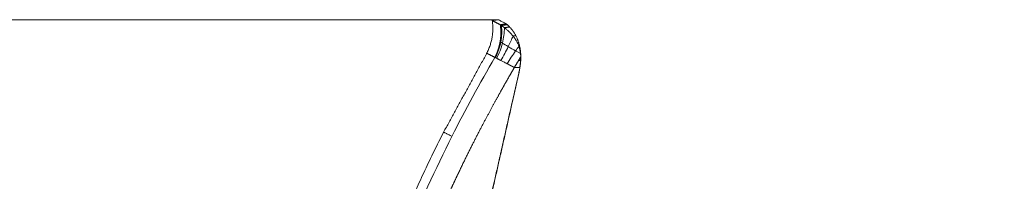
# Model space of a CAD drawing. Header units: millimetres. Extents: x 0 to 594, y 0 to 420.
# Tile 257 of 656: x 172 to 237, y 182 to 193. Entities that reach past the tile are written whole.
import ezdxf

# ---------------------------------------------------------------- set-up
doc = ezdxf.new("R2010")
doc.units = ezdxf.units.MM
doc.layers.add('1', color=7, linetype='Continuous', true_color=0xffffff)
doc.styles.add('Arial Unicode MS', font='txt')
doc.dimstyles.get("Standard").update_dxf_attribs({"dimtxt": 0.18, "dimasz": 0.18, "dimexe": 0.18, "dimexo": 0.0625, "dimgap": 0.09, "dimtad": 0, "dimtih": 1, "dimtoh": 1, "dimdec": 4, "dimzin": 0, "dimdsep": 46, "dimtxsty": 'Standard', "dimcen": 0.09, "dimadec": 0, "dimazin": 0, "dimtfac": 1, "dimtdec": 4, "dimtofl": 0, "dimtmove": 0, "dimatfit": 3, "dimfxl": 0, "dimtolj": 1, "dimtzin": 0, "dimarcsym": 0})

# ---------------------------------------------------------------- blocks, each defined once
blk = doc.blocks.new('_U9')
at = {"layer": '1', "color": 18, "lineweight": 13}
for p, q in [((203.379, 192.865), (47.97, 192.865)), ((49.97, 192.865), (49.97, 158.43)), ((49.97, 113.571), (49.97, 148.883)), ((351.63, 113.571), (47.97, 113.571))]:
    blk.add_line(p, q, dxfattribs=at)
at = {"layer": '1', "color": 18}
for points in [[(49.97, 192.865), (50.908, 189.365), (49.033, 189.365)], [(49.97, 113.571), (49.033, 117.071), (50.908, 117.071)]]:
    blk.add_solid(points, dxfattribs=at)
at = {"layer": '1', "color": 18, "linetype": 'Continuous', "lineweight": 13, "insert": (52.098, 150.495), "char_height": 2.5, "attachment_point": 7, "rotation": 90, "line_spacing_factor": 1.047437, "style": 'Arial Unicode MS'}
blk.add_mtext('\\fArial Unicode MS|b0|i0;\\W1.0000;1.59', dxfattribs=at)

msp = doc.modelspace()

# ---------------------------------------------------------------- linework, layer by layer
at = {"layer": '1', "color": 155, "linetype": 'Continuous', "lineweight": 18}
msp.add_line((204.854, 190.431), (204.853, 190.424), dxfattribs=at)
for points, degree in [([(202.981, 192.82), (203.144, 191.672), (202.611, 190.641)], 2), ([(203.379, 192.865), (203.18, 192.836), (202.98, 192.807)], 2), ([(203.903, 192.592), (203.508, 192.534)], 1), ([(203.92, 192.577), (203.529, 192.52)], 1), ([(203.964, 192.539), (203.584, 192.483)], 1), ([(203.651, 191.329), (203.736, 191.666), (203.781, 192.005), (203.782, 192.339)], 3), ([(204.118, 192.388), (203.782, 192.339)], 1), ([(203.164, 190.38), (203.331, 190.707), (203.447, 191.057), (203.509, 191.419)], 3), ([(203.189, 190.368), (203.354, 190.694), (203.473, 191.042), (203.54, 191.399)], 3), ([(203.272, 190.327), (203.435, 190.648), (203.564, 190.985), (203.651, 191.329)], 3), ([(203.496, 191.427), (203.498, 191.426), (203.502, 191.423), (203.509, 191.419)], 3), ([(203.509, 191.419), (203.517, 191.414), (203.527, 191.408), (203.54, 191.399)], 3), ([(203.54, 191.399), (203.567, 191.383), (203.604, 191.359), (203.651, 191.329)], 3), ([(203.651, 191.329), (203.746, 191.269), (203.879, 191.187), (204.032, 191.095)], 3), ([(204.032, 191.095), (204.146, 191.329), (204.251, 191.562), (204.343, 191.792)], 3), ([(204.527, 191.818), (204.343, 191.792)], 1), ([(202.642, 190.695), (199.789, 185.482)], 1), ([(203.554, 190.183), (203.722, 190.487), (203.883, 190.792), (204.032, 191.095)], 3), ([(203.96, 189.974), (204.134, 190.262), (204.32, 190.543), (204.513, 190.816)], 3), ([(204.032, 191.095), (204.185, 191.004), (204.352, 190.907), (204.513, 190.816)], 3), ([(204.513, 190.816), (204.584, 190.917), (204.656, 191.018), (204.729, 191.117)], 3), ([(204.513, 190.816), (204.628, 190.751), (204.737, 190.692), (204.839, 190.639)], 3), ([(204.779, 191.115), (204.729, 191.117)], 1), ([(204.846, 190.621), (204.839, 190.639)], 1), ([(204.707, 190.187), (204.707, 190.188), (204.708, 190.189), (204.708, 190.19)], 3), ([(204.846, 190.164), (204.84, 190.186)], 1), ([(204.85, 190.524), (204.849, 190.556), (204.848, 190.589), (204.846, 190.621)], 3), ([(204.846, 190.164), (204.851, 190.247), (204.853, 190.33), (204.853, 190.412)], 3), ([(204.852, 190.343), (204.853, 190.424)], 1), ([(204.852, 190.343), (204.853, 190.424)], 1), ([(204.432, 189.727), (204.788, 189.718)], 1), ([(204.724, 189.333), (204.744, 189.422), (204.762, 189.511), (204.778, 189.6)], 3), ([(204.778, 189.6), (204.784, 189.632), (204.789, 189.664), (204.794, 189.696)], 3), ([(204.794, 189.696), (204.788, 189.718)], 1), ([(204.376, 187.792), (204.492, 188.306), (204.608, 188.819), (204.724, 189.333)], 3), ([(203.977, 186.018), (204.11, 186.61), (204.243, 187.201), (204.376, 187.792)], 3), ([(199.789, 185.482), (197.243, 180.492), (195.39, 175.204)], 2), ([(203.777, 185.131), (203.843, 185.427), (203.91, 185.723), (203.977, 186.018)], 3), ([(203.677, 184.688), (203.71, 184.836), (203.743, 184.983), (203.777, 185.131)], 3), ([(203.548, 184.118), (203.553, 184.139), (203.558, 184.16), (203.563, 184.181)], 3), ([(203.627, 184.466), (203.643, 184.54), (203.66, 184.614), (203.677, 184.688)], 3), ([(203.324, 183.122), (203.357, 183.267), (203.389, 183.412), (203.422, 183.557)], 3), ([(203.422, 183.557), (203.438, 183.63), (203.455, 183.702), (203.471, 183.775)], 3), ([(203.534, 184.055), (203.539, 184.076), (203.544, 184.097), (203.548, 184.118)], 3), ([(203.128, 182.251), (203.193, 182.541), (203.259, 182.832), (203.324, 183.122)], 3)]:
    msp.add_open_spline(points, degree=degree, dxfattribs=at)
for points, knots in [([(203.117, 192.737), (203.106, 192.743), (203.095, 192.749), (203.076, 192.759), (203.057, 192.768), (203.042, 192.776), (203.028, 192.784), (203.022, 192.787), (203.005, 192.796), (202.997, 192.8), (202.986, 192.806), (202.983, 192.807), (202.983, 192.807), (202.983, 192.807), (202.983, 192.807)], [0, 0, 0, 0, 0.124996, 0.124996, 0.249992, 0.374988, 0.374988, 0.499984, 0.499984, 0.749977, 0.749977, 0.999969, 0.999969, 1, 1, 1, 1]), ([(203.292, 192.646), (203.274, 192.656), (203.257, 192.665), (203.225, 192.681), (203.194, 192.697), (203.167, 192.711), (203.141, 192.725), (203.129, 192.731), (203.117, 192.737)], [0, 0, 0, 0, 0.25, 0.25, 0.5, 0.75, 0.75, 1, 1, 1, 1]), ([(203.508, 192.534), (203.487, 192.545), (203.467, 192.555), (203.428, 192.575), (203.409, 192.585), (203.373, 192.604), (203.339, 192.622), (203.307, 192.639), (203.292, 192.646)], [0, 0, 0, 0, 0.25, 0.25, 0.5, 0.5, 0.75, 1, 1, 1, 1]), ([(203.903, 192.592), (203.82, 192.635), (203.748, 192.673), (203.616, 192.741), (203.559, 192.771), (203.468, 192.819), (203.434, 192.836), (203.39, 192.859), (203.379, 192.865), (203.379, 192.865), (203.379, 192.865), (203.379, 192.865)], [0, 0, 0, 0, 0.222858, 0.222858, 0.481875, 0.481875, 0.740903, 0.740903, 0.999944, 0.999944, 1, 1, 1, 1]), ([(203.92, 192.577), (203.918, 192.579), (203.916, 192.581), (203.912, 192.585), (203.91, 192.586), (203.908, 192.588), (203.907, 192.589), (203.906, 192.59), (203.905, 192.59), (203.904, 192.591), (203.903, 192.592), (203.903, 192.592)], [0, 0, 0, 0, 0.25, 0.25, 0.5, 0.5, 0.625, 0.625, 0.75, 0.75, 1, 1, 1, 1]), ([(203.964, 192.539), (203.959, 192.543), (203.955, 192.547), (203.948, 192.552), (203.946, 192.554), (203.943, 192.558), (203.939, 192.561), (203.935, 192.564), (203.932, 192.567), (203.93, 192.569), (203.926, 192.573), (203.923, 192.575), (203.92, 192.577)], [0, 0, 0, 0, 0.25, 0.25, 0.375, 0.375, 0.5, 0.625, 0.625, 0.75, 0.75, 1, 1, 1, 1]), ([(203.964, 192.539), (203.959, 192.543), (203.955, 192.547), (203.948, 192.552), (203.946, 192.554), (203.943, 192.558), (203.939, 192.561), (203.935, 192.564), (203.932, 192.567), (203.93, 192.569), (203.926, 192.573), (203.923, 192.575), (203.92, 192.577)], [0, 0, 0, 0, 0.25, 0.25, 0.375, 0.375, 0.5, 0.625, 0.625, 0.75, 0.75, 1, 1, 1, 1]), ([(203.496, 191.427), (203.496, 191.429), (203.497, 191.434), (203.499, 191.443), (203.5, 191.454), (203.502, 191.465), (203.504, 191.476), (203.505, 191.487), (203.507, 191.498), (203.509, 191.509), (203.51, 191.52), (203.512, 191.531), (203.513, 191.542), (203.515, 191.553), (203.516, 191.564), (203.518, 191.576), (203.519, 191.587), (203.52, 191.598), (203.522, 191.609), (203.523, 191.621), (203.524, 191.632), (203.525, 191.643), (203.527, 191.655), (203.528, 191.666), (203.529, 191.678), (203.53, 191.689), (203.531, 191.701), (203.532, 191.712), (203.533, 191.724), (203.534, 191.736), (203.535, 191.747), (203.536, 191.759), (203.537, 191.771), (203.537, 191.782), (203.538, 191.794), (203.539, 191.806), (203.54, 191.818), (203.54, 191.83), (203.541, 191.842), (203.541, 191.853), (203.542, 191.865), (203.542, 191.877), (203.543, 191.889), (203.543, 191.901), (203.544, 191.913), (203.544, 191.925), (203.544, 191.938), (203.544, 191.95), (203.545, 191.962), (203.545, 191.974), (203.545, 191.986), (203.545, 191.998), (203.545, 192.011), (203.545, 192.023), (203.545, 192.035), (203.545, 192.048), (203.545, 192.06), (203.545, 192.072), (203.545, 192.085), (203.544, 192.097), (203.544, 192.11), (203.544, 192.122), (203.543, 192.135), (203.543, 192.147), (203.542, 192.16), (203.542, 192.172), (203.541, 192.185), (203.541, 192.197), (203.54, 192.21), (203.539, 192.223), (203.538, 192.236), (203.538, 192.248), (203.537, 192.261), (203.536, 192.274), (203.535, 192.287), (203.534, 192.299), (203.533, 192.312), (203.532, 192.325), (203.531, 192.338), (203.53, 192.351), (203.528, 192.364), (203.527, 192.377), (203.526, 192.39), (203.524, 192.403), (203.523, 192.416), (203.521, 192.429), (203.52, 192.442), (203.518, 192.455), (203.517, 192.468), (203.515, 192.481), (203.513, 192.494), (203.511, 192.508), (203.509, 192.521), (203.508, 192.53), (203.508, 192.534)], [0, 0, 0, 0, 0.004481, 0.014389, 0.02432, 0.034273, 0.044248, 0.054245, 0.064265, 0.074307, 0.084371, 0.094458, 0.104567, 0.114698, 0.124852, 0.135028, 0.145226, 0.155448, 0.165691, 0.175957, 0.186246, 0.196557, 0.20689, 0.217247, 0.227625, 0.238027, 0.248451, 0.258898, 0.269367, 0.279859, 0.290374, 0.300912, 0.311472, 0.322056, 0.332662, 0.343291, 0.353943, 0.364618, 0.375315, 0.386036, 0.39678, 0.407547, 0.418337, 0.42915, 0.439986, 0.450845, 0.461727, 0.472633, 0.483562, 0.494514, 0.505489, 0.516488, 0.52751, 0.538556, 0.549625, 0.560717, 0.571833, 0.582972, 0.594135, 0.605322, 0.616532, 0.627766, 0.639024, 0.650305, 0.661611, 0.67294, 0.684293, 0.695669, 0.70707, 0.718495, 0.729944, 0.741417, 0.752914, 0.764435, 0.77598, 0.78755, 0.799144, 0.810762, 0.822404, 0.834071, 0.845763, 0.857479, 0.869219, 0.880984, 0.892774, 0.904589, 0.916428, 0.928292, 0.940181, 0.952095, 0.964033, 0.975997, 0.987986, 1, 1, 1, 1]), ([(203.529, 192.52), (203.526, 192.522), (203.523, 192.524), (203.519, 192.527), (203.516, 192.528), (203.514, 192.53), (203.513, 192.53), (203.511, 192.531), (203.511, 192.532), (203.509, 192.533), (203.509, 192.533), (203.508, 192.534), (203.508, 192.534), (203.508, 192.534)], [0, 0, 0, 0, 0.25, 0.25, 0.5, 0.5, 0.625, 0.625, 0.75, 0.75, 0.875, 0.875, 1, 1, 1, 1]), ([(203.584, 192.483), (203.578, 192.487), (203.573, 192.491), (203.562, 192.498), (203.557, 192.501), (203.544, 192.51), (203.536, 192.515), (203.529, 192.52)], [0, 0, 0, 0, 0.25, 0.25, 0.5, 0.5, 1, 1, 1, 1]), ([(203.782, 192.339), (203.761, 192.355), (203.742, 192.37), (203.714, 192.391), (203.705, 192.398), (203.692, 192.407), (203.687, 192.411), (203.679, 192.417), (203.666, 192.426), (203.654, 192.435), (203.642, 192.443), (203.639, 192.445), (203.631, 192.451), (203.627, 192.453), (203.609, 192.466), (203.596, 192.475), (203.584, 192.483)], [0, 0, 0, 0, 0.25, 0.25, 0.375, 0.375, 0.4375, 0.4375, 0.5, 0.625, 0.625, 0.6875, 0.6875, 0.75, 0.75, 1, 1, 1, 1]), ([(204.343, 191.792), (204.32, 191.821), (204.296, 191.85), (204.248, 191.905), (204.224, 191.932), (204.194, 191.965), (204.188, 191.971), (204.176, 191.984), (204.17, 191.991), (204.151, 192.01), (204.139, 192.022), (204.103, 192.06), (204.078, 192.083), (204.042, 192.118), (204.03, 192.129), (204.015, 192.143), (204.012, 192.146), (204.006, 192.152), (203.997, 192.16), (203.988, 192.168), (203.958, 192.195), (203.935, 192.215), (203.889, 192.254), (203.867, 192.272), (203.823, 192.307), (203.802, 192.324), (203.782, 192.339)], [0, 0, 0, 0, 0.125, 0.125, 0.25, 0.25, 0.28125, 0.28125, 0.3125, 0.3125, 0.375, 0.375, 0.5, 0.5, 0.5625, 0.5625, 0.578125, 0.578125, 0.59375, 0.625, 0.625, 0.75, 0.75, 0.875, 0.875, 1, 1, 1, 1]), ([(204.118, 192.388), (204.102, 192.405), (204.087, 192.42), (204.069, 192.438), (204.066, 192.442), (204.059, 192.449), (204.048, 192.459), (204.038, 192.469), (204.029, 192.478), (204.025, 192.481), (204.019, 192.487), (204.01, 192.496), (204.001, 192.505), (203.984, 192.521), (203.973, 192.53), (203.964, 192.539)], [0, 0, 0, 0, 0.25, 0.25, 0.3125, 0.3125, 0.375, 0.5, 0.5, 0.5625, 0.5625, 0.625, 0.75, 0.75, 1, 1, 1, 1]), ([(204.527, 191.818), (204.512, 191.846), (204.496, 191.874), (204.464, 191.93), (204.448, 191.957), (204.427, 191.99), (204.423, 191.997), (204.415, 192.01), (204.402, 192.03), (204.389, 192.049), (204.363, 192.087), (204.345, 192.112), (204.323, 192.143), (204.319, 192.149), (204.31, 192.161), (204.296, 192.179), (204.283, 192.196), (204.256, 192.23), (204.238, 192.252), (204.203, 192.294), (204.186, 192.314), (204.151, 192.352), (204.134, 192.371), (204.118, 192.388)], [0, 0, 0, 0, 0.125, 0.125, 0.25, 0.25, 0.28125, 0.28125, 0.3125, 0.375, 0.375, 0.5, 0.5, 0.53125, 0.53125, 0.5625, 0.625, 0.625, 0.75, 0.75, 0.875, 0.875, 1, 1, 1, 1]), ([(203.15, 190.386), (203.151, 190.388), (203.153, 190.392), (203.156, 190.398), (203.16, 190.404), (203.163, 190.41), (203.166, 190.416), (203.169, 190.422), (203.172, 190.428), (203.175, 190.434), (203.177, 190.44), (203.18, 190.446), (203.183, 190.452), (203.186, 190.458), (203.189, 190.464), (203.192, 190.47), (203.195, 190.476), (203.198, 190.482), (203.201, 190.488), (203.203, 190.494), (203.206, 190.5), (203.209, 190.506), (203.212, 190.512), (203.214, 190.517), (203.217, 190.523), (203.22, 190.529), (203.222, 190.535), (203.225, 190.541), (203.228, 190.547), (203.23, 190.553), (203.233, 190.558), (203.236, 190.564), (203.238, 190.57), (203.241, 190.576), (203.243, 190.582), (203.246, 190.588), (203.248, 190.593), (203.251, 190.599), (203.253, 190.605), (203.256, 190.611), (203.258, 190.616), (203.261, 190.622), (203.263, 190.628), (203.266, 190.634), (203.268, 190.639), (203.271, 190.645), (203.273, 190.651), (203.275, 190.657), (203.278, 190.662), (203.28, 190.668), (203.282, 190.674), (203.285, 190.679), (203.287, 190.685), (203.289, 190.691), (203.291, 190.696), (203.294, 190.702), (203.296, 190.708), (203.298, 190.713), (203.3, 190.719), (203.303, 190.725), (203.305, 190.73), (203.307, 190.736), (203.309, 190.741), (203.311, 190.747), (203.313, 190.753), (203.315, 190.758), (203.318, 190.764), (203.32, 190.769), (203.322, 190.775), (203.324, 190.78), (203.326, 190.786), (203.328, 190.791), (203.33, 190.797), (203.332, 190.802), (203.334, 190.808), (203.336, 190.813), (203.338, 190.819), (203.34, 190.824), (203.342, 190.83), (203.344, 190.835), (203.345, 190.841), (203.347, 190.846), (203.349, 190.852), (203.351, 190.857), (203.353, 190.862), (203.355, 190.868), (203.357, 190.873), (203.358, 190.879), (203.36, 190.884), (203.362, 190.889), (203.364, 190.895), (203.366, 190.9), (203.367, 190.905), (203.369, 190.911), (203.371, 190.916), (203.373, 190.921), (203.374, 190.927), (203.376, 190.932), (203.378, 190.937), (203.379, 190.942), (203.381, 190.948), (203.383, 190.953), (203.384, 190.958), (203.386, 190.963), (203.387, 190.969), (203.389, 190.974), (203.391, 190.979), (203.392, 190.984), (203.394, 190.99), (203.395, 190.995), (203.397, 191), (203.398, 191.005), (203.4, 191.01), (203.401, 191.015), (203.403, 191.02), (203.404, 191.026), (203.406, 191.031), (203.407, 191.036), (203.409, 191.041), (203.41, 191.046), (203.412, 191.051), (203.413, 191.056), (203.415, 191.061), (203.416, 191.066), (203.417, 191.071), (203.419, 191.076), (203.42, 191.081), (203.421, 191.086), (203.423, 191.091), (203.424, 191.096), (203.425, 191.101), (203.427, 191.106), (203.428, 191.111), (203.429, 191.116), (203.431, 191.121), (203.432, 191.126), (203.433, 191.131), (203.434, 191.136), (203.436, 191.141), (203.437, 191.145), (203.438, 191.15), (203.439, 191.155), (203.441, 191.16), (203.442, 191.165), (203.443, 191.17), (203.444, 191.174), (203.445, 191.179), (203.446, 191.184), (203.448, 191.189), (203.449, 191.194), (203.45, 191.198), (203.451, 191.203), (203.452, 191.208), (203.453, 191.213), (203.454, 191.217), (203.455, 191.222), (203.456, 191.227), (203.457, 191.231), (203.459, 191.236), (203.46, 191.241), (203.461, 191.245), (203.462, 191.25), (203.463, 191.255), (203.464, 191.259), (203.465, 191.264), (203.466, 191.269), (203.467, 191.273), (203.468, 191.278), (203.469, 191.282), (203.47, 191.287), (203.47, 191.291), (203.471, 191.296), (203.472, 191.301), (203.473, 191.305), (203.474, 191.31), (203.475, 191.314), (203.476, 191.319), (203.477, 191.323), (203.478, 191.327), (203.479, 191.332), (203.479, 191.336), (203.48, 191.341), (203.481, 191.345), (203.482, 191.35), (203.483, 191.354), (203.484, 191.358), (203.485, 191.363), (203.485, 191.367), (203.486, 191.371), (203.487, 191.376), (203.488, 191.38), (203.489, 191.384), (203.489, 191.389), (203.49, 191.393), (203.491, 191.397), (203.492, 191.402), (203.492, 191.406), (203.493, 191.41), (203.494, 191.414), (203.494, 191.419), (203.495, 191.423), (203.496, 191.426), (203.496, 191.427)], [0, 0, 0, 0, 0.006148, 0.012285, 0.018409, 0.024522, 0.030622, 0.036711, 0.042788, 0.048854, 0.054907, 0.060949, 0.066978, 0.072996, 0.079003, 0.084997, 0.090979, 0.09695, 0.102909, 0.108857, 0.114792, 0.120716, 0.126628, 0.132528, 0.138417, 0.144294, 0.150159, 0.156012, 0.161854, 0.167684, 0.173502, 0.179309, 0.185104, 0.190887, 0.196659, 0.202419, 0.208167, 0.213904, 0.219629, 0.225342, 0.231044, 0.236734, 0.242412, 0.248079, 0.253735, 0.259378, 0.26501, 0.270631, 0.27624, 0.281837, 0.287423, 0.292997, 0.29856, 0.304111, 0.30965, 0.315178, 0.320695, 0.326199, 0.331693, 0.337175, 0.342645, 0.348104, 0.353551, 0.358987, 0.364411, 0.369823, 0.375225, 0.380614, 0.385993, 0.391359, 0.396714, 0.402058, 0.407391, 0.412711, 0.418021, 0.423319, 0.428605, 0.43388, 0.439143, 0.444395, 0.449636, 0.454865, 0.460083, 0.465289, 0.470484, 0.475667, 0.480839, 0.486, 0.491149, 0.496287, 0.501413, 0.506528, 0.511632, 0.516724, 0.521805, 0.526874, 0.531932, 0.536978, 0.542014, 0.547037, 0.55205, 0.557051, 0.56204, 0.567019, 0.571985, 0.576941, 0.581885, 0.586818, 0.591739, 0.596649, 0.601548, 0.606435, 0.611311, 0.616176, 0.621029, 0.625871, 0.630702, 0.635521, 0.640329, 0.645126, 0.649911, 0.654685, 0.659447, 0.664199, 0.668938, 0.673667, 0.678384, 0.68309, 0.687785, 0.692468, 0.69714, 0.701801, 0.70645, 0.711088, 0.715715, 0.720331, 0.724935, 0.729528, 0.734109, 0.738679, 0.743238, 0.747786, 0.752322, 0.756847, 0.761361, 0.765863, 0.770355, 0.774834, 0.779303, 0.78376, 0.788206, 0.792641, 0.797064, 0.801477, 0.805877, 0.810267, 0.814645, 0.819012, 0.823368, 0.827712, 0.832046, 0.836367, 0.840678, 0.844977, 0.849265, 0.853542, 0.857808, 0.862062, 0.866305, 0.870536, 0.874757, 0.878966, 0.883164, 0.88735, 0.891526, 0.89569, 0.899843, 0.903984, 0.908114, 0.912233, 0.916341, 0.920437, 0.924523, 0.928596, 0.932659, 0.93671, 0.940751, 0.944779, 0.948797, 0.952803, 0.956798, 0.960782, 0.964755, 0.968716, 0.972666, 0.976604, 0.980532, 0.984448, 0.988353, 0.992247, 0.996129, 1, 1, 1, 1]), ([(204.729, 191.117), (204.717, 191.148), (204.706, 191.179), (204.68, 191.24), (204.667, 191.27), (204.646, 191.314), (204.639, 191.329), (204.624, 191.358), (204.617, 191.373), (204.594, 191.417), (204.578, 191.445), (204.558, 191.481), (204.554, 191.488), (204.546, 191.502), (204.533, 191.523), (204.52, 191.543), (204.494, 191.585), (204.476, 191.612), (204.44, 191.665), (204.421, 191.691), (204.383, 191.742), (204.363, 191.767), (204.343, 191.792)], [0, 0, 0, 0, 0.125, 0.125, 0.25, 0.25, 0.3125, 0.3125, 0.375, 0.375, 0.5, 0.5, 0.53125, 0.53125, 0.5625, 0.625, 0.625, 0.75, 0.75, 0.875, 0.875, 1, 1, 1, 1]), ([(204.779, 191.115), (204.773, 191.146), (204.766, 191.176), (204.75, 191.237), (204.742, 191.267), (204.73, 191.312), (204.725, 191.327), (204.716, 191.357), (204.712, 191.372), (204.697, 191.417), (204.687, 191.447), (204.671, 191.491), (204.666, 191.506), (204.655, 191.535), (204.649, 191.55), (204.632, 191.593), (204.62, 191.622), (204.595, 191.679), (204.582, 191.707), (204.555, 191.763), (204.541, 191.79), (204.527, 191.818)], [0, 0, 0, 0, 0.125, 0.125, 0.25, 0.25, 0.3125, 0.3125, 0.375, 0.375, 0.5, 0.5, 0.5625, 0.5625, 0.625, 0.625, 0.75, 0.75, 0.875, 0.875, 1, 1, 1, 1]), ([(202.622, 190.661), (202.622, 190.661), (202.623, 190.66), (202.627, 190.658), (202.631, 190.656), (202.632, 190.656), (202.635, 190.654), (202.637, 190.653), (202.643, 190.65), (202.648, 190.648), (202.656, 190.644), (202.658, 190.642), (202.664, 190.639), (202.667, 190.637), (202.677, 190.632), (202.684, 190.628), (202.7, 190.62), (202.709, 190.616), (202.728, 190.606), (202.738, 190.601), (202.754, 190.593), (202.759, 190.59), (202.771, 190.584), (202.776, 190.581), (202.795, 190.571), (202.807, 190.565), (202.834, 190.55), (202.849, 190.543), (202.879, 190.527), (202.895, 190.519), (202.916, 190.508), (202.92, 190.506), (202.928, 190.502), (202.933, 190.5), (202.946, 190.493), (202.955, 190.488), (202.982, 190.474), (203.001, 190.464), (203.041, 190.444), (203.062, 190.433), (203.094, 190.417), (203.106, 190.412), (203.128, 190.401), (203.14, 190.395), (203.152, 190.39)], [0, 0, 0, 0, 0.0625, 0.125, 0.125, 0.15625, 0.15625, 0.1875, 0.1875, 0.25, 0.25, 0.28125, 0.28125, 0.3125, 0.3125, 0.375, 0.375, 0.4375, 0.4375, 0.5, 0.5, 0.53125, 0.53125, 0.5625, 0.5625, 0.625, 0.625, 0.6875, 0.6875, 0.75, 0.75, 0.765625, 0.765625, 0.78125, 0.78125, 0.8125, 0.8125, 0.875, 0.875, 0.9375, 0.9375, 0.96875, 0.96875, 1, 1, 1, 1]), ([(204.839, 190.639), (204.834, 190.679), (204.828, 190.72), (204.817, 190.781), (204.814, 190.801), (204.808, 190.831), (204.806, 190.841), (204.801, 190.861), (204.799, 190.871), (204.792, 190.901), (204.788, 190.921), (204.78, 190.951), (204.777, 190.961), (204.772, 190.981), (204.769, 190.991), (204.755, 191.04), (204.742, 191.079), (204.729, 191.117)], [0, 0, 0, 0, 0.25, 0.25, 0.375, 0.375, 0.4375, 0.4375, 0.5, 0.5, 0.625, 0.625, 0.6875, 0.6875, 0.75, 0.75, 1, 1, 1, 1]), ([(204.846, 190.621), (204.843, 190.662), (204.84, 190.704), (204.834, 190.766), (204.832, 190.787), (204.827, 190.828), (204.825, 190.849), (204.819, 190.89), (204.816, 190.91), (204.81, 190.951), (204.807, 190.972), (204.796, 191.033), (204.788, 191.074), (204.779, 191.115)], [0, 0, 0, 0, 0.25, 0.25, 0.375, 0.375, 0.5, 0.5, 0.625, 0.625, 0.75, 0.75, 1, 1, 1, 1]), ([(204.854, 190.431), (204.854, 190.439), (204.854, 190.448), (204.854, 190.465), (204.853, 190.474), (204.853, 190.492), (204.852, 190.5), (204.851, 190.518), (204.851, 190.526), (204.849, 190.552), (204.847, 190.57), (204.843, 190.604), (204.841, 190.621), (204.839, 190.639)], [0, 0, 0, 0, 0.125, 0.125, 0.25, 0.25, 0.375, 0.375, 0.5, 0.5, 0.75, 0.75, 1, 1, 1, 1]), ([(203.15, 190.386), (203.15, 190.386), (203.151, 190.386), (203.151, 190.386), (203.151, 190.386), (203.151, 190.386), (203.152, 190.386), (203.152, 190.386), (203.153, 190.385), (203.153, 190.385), (203.153, 190.385), (203.154, 190.385), (203.154, 190.385), (203.154, 190.385), (203.155, 190.384), (203.155, 190.384), (203.156, 190.384), (203.156, 190.384), (203.157, 190.384), (203.157, 190.383), (203.158, 190.383), (203.158, 190.383), (203.159, 190.383), (203.159, 190.382), (203.16, 190.382), (203.16, 190.382), (203.161, 190.382), (203.161, 190.381), (203.162, 190.381), (203.162, 190.381), (203.163, 190.38), (203.164, 190.38), (203.164, 190.38), (203.164, 190.38)], [0, 0, 0, 0, 0.031959, 0.063937, 0.095936, 0.127953, 0.159991, 0.192048, 0.224126, 0.256223, 0.288339, 0.320476, 0.352632, 0.384808, 0.417004, 0.449221, 0.481457, 0.513713, 0.545989, 0.578285, 0.610602, 0.642939, 0.675296, 0.707674, 0.740072, 0.77249, 0.804929, 0.837389, 0.869869, 0.90237, 0.934893, 0.967436, 1, 1, 1, 1]), ([(203.164, 190.38), (203.164, 190.38), (203.165, 190.38), (203.165, 190.379), (203.166, 190.379), (203.167, 190.379), (203.168, 190.378), (203.168, 190.378), (203.169, 190.378), (203.17, 190.377), (203.17, 190.377), (203.171, 190.377), (203.172, 190.376), (203.173, 190.376), (203.173, 190.375), (203.174, 190.375), (203.175, 190.375), (203.176, 190.374), (203.177, 190.374), (203.177, 190.374), (203.178, 190.373), (203.179, 190.373), (203.18, 190.372), (203.181, 190.372), (203.182, 190.371), (203.183, 190.371), (203.183, 190.371), (203.184, 190.37), (203.185, 190.37), (203.186, 190.369), (203.187, 190.369), (203.188, 190.368), (203.189, 190.368), (203.189, 190.368)], [0, 0, 0, 0, 0.032362, 0.064717, 0.097063, 0.129403, 0.161735, 0.19406, 0.226377, 0.258687, 0.29099, 0.323287, 0.355576, 0.387858, 0.420133, 0.452402, 0.484664, 0.516919, 0.549168, 0.58141, 0.613646, 0.645875, 0.678098, 0.710315, 0.742526, 0.774731, 0.80693, 0.839122, 0.871309, 0.90349, 0.935666, 0.967836, 1, 1, 1, 1]), ([(203.189, 190.368), (203.189, 190.368), (203.19, 190.367), (203.191, 190.367), (203.192, 190.366), (203.193, 190.366), (203.194, 190.365), (203.195, 190.365), (203.196, 190.364), (203.197, 190.364), (203.198, 190.363), (203.199, 190.363), (203.2, 190.362), (203.201, 190.362), (203.202, 190.361), (203.203, 190.361), (203.204, 190.36), (203.205, 190.36), (203.206, 190.359), (203.208, 190.359), (203.209, 190.358), (203.21, 190.358), (203.211, 190.357), (203.212, 190.356), (203.213, 190.356), (203.214, 190.355), (203.215, 190.355), (203.217, 190.354), (203.218, 190.354), (203.219, 190.353), (203.22, 190.352), (203.221, 190.352), (203.223, 190.351), (203.224, 190.351), (203.225, 190.35), (203.226, 190.349), (203.228, 190.349), (203.229, 190.348), (203.23, 190.347), (203.232, 190.347), (203.233, 190.346), (203.234, 190.345), (203.235, 190.345), (203.237, 190.344), (203.238, 190.343), (203.239, 190.343), (203.241, 190.342), (203.242, 190.341), (203.244, 190.341), (203.245, 190.34), (203.246, 190.339), (203.248, 190.339), (203.249, 190.338), (203.251, 190.337), (203.252, 190.336), (203.253, 190.336), (203.255, 190.335), (203.256, 190.334), (203.258, 190.334), (203.259, 190.333), (203.261, 190.332), (203.262, 190.331), (203.264, 190.331), (203.265, 190.33), (203.267, 190.329), (203.268, 190.328), (203.27, 190.327), (203.271, 190.327), (203.272, 190.327)], [0, 0, 0, 0, 0.01526, 0.030516, 0.045767, 0.061015, 0.07626, 0.0915, 0.106736, 0.121969, 0.137198, 0.152423, 0.167645, 0.182863, 0.198077, 0.213287, 0.228494, 0.243698, 0.258898, 0.274095, 0.289288, 0.304477, 0.319663, 0.334846, 0.350026, 0.365202, 0.380375, 0.395545, 0.410711, 0.425875, 0.441035, 0.456192, 0.471346, 0.486497, 0.501644, 0.516789, 0.531931, 0.54707, 0.562206, 0.577339, 0.592469, 0.607596, 0.62272, 0.637842, 0.652961, 0.668077, 0.683191, 0.698301, 0.71341, 0.728515, 0.743618, 0.758719, 0.773816, 0.788912, 0.804005, 0.819095, 0.834183, 0.849269, 0.864352, 0.879433, 0.894512, 0.909588, 0.924662, 0.939734, 0.954804, 0.969871, 0.984937, 1, 1, 1, 1]), ([(203.272, 190.327), (203.272, 190.326), (203.273, 190.326), (203.275, 190.325), (203.276, 190.324), (203.278, 190.323), (203.28, 190.323), (203.281, 190.322), (203.283, 190.321), (203.285, 190.32), (203.286, 190.319), (203.288, 190.318), (203.29, 190.318), (203.291, 190.317), (203.293, 190.316), (203.295, 190.315), (203.296, 190.314), (203.298, 190.313), (203.3, 190.312), (203.302, 190.311), (203.303, 190.311), (203.305, 190.31), (203.307, 190.309), (203.309, 190.308), (203.311, 190.307), (203.312, 190.306), (203.314, 190.305), (203.316, 190.304), (203.318, 190.303), (203.32, 190.302), (203.321, 190.301), (203.323, 190.301), (203.325, 190.3), (203.327, 190.299), (203.329, 190.298), (203.331, 190.297), (203.333, 190.296), (203.335, 190.295), (203.337, 190.294), (203.338, 190.293), (203.34, 190.292), (203.342, 190.291), (203.344, 190.29), (203.346, 190.289), (203.348, 190.288), (203.35, 190.287), (203.352, 190.286), (203.354, 190.285), (203.356, 190.284), (203.358, 190.283), (203.36, 190.282), (203.362, 190.281), (203.364, 190.28), (203.366, 190.279), (203.368, 190.278), (203.37, 190.277), (203.372, 190.276), (203.374, 190.275), (203.377, 190.274), (203.379, 190.273), (203.381, 190.271), (203.383, 190.27), (203.385, 190.269), (203.387, 190.268), (203.389, 190.267), (203.391, 190.266), (203.393, 190.265), (203.396, 190.264), (203.398, 190.263), (203.4, 190.262), (203.402, 190.261), (203.404, 190.259), (203.406, 190.258), (203.409, 190.257), (203.411, 190.256), (203.413, 190.255), (203.415, 190.254), (203.418, 190.253), (203.42, 190.252), (203.422, 190.25), (203.424, 190.249), (203.427, 190.248), (203.429, 190.247), (203.431, 190.246), (203.433, 190.245), (203.436, 190.244), (203.438, 190.242), (203.44, 190.241), (203.443, 190.24), (203.445, 190.239), (203.447, 190.238), (203.45, 190.236), (203.452, 190.235), (203.454, 190.234), (203.457, 190.233), (203.459, 190.232), (203.461, 190.23), (203.464, 190.229), (203.466, 190.228), (203.469, 190.227), (203.471, 190.226), (203.473, 190.224), (203.476, 190.223), (203.478, 190.222), (203.481, 190.221), (203.483, 190.219), (203.486, 190.218), (203.488, 190.217), (203.49, 190.216), (203.493, 190.214), (203.495, 190.213), (203.498, 190.212), (203.5, 190.211), (203.503, 190.209), (203.505, 190.208), (203.508, 190.207), (203.51, 190.205), (203.513, 190.204), (203.515, 190.203), (203.518, 190.201), (203.521, 190.2), (203.523, 190.199), (203.526, 190.198), (203.528, 190.196), (203.531, 190.195), (203.533, 190.194), (203.536, 190.192), (203.539, 190.191), (203.541, 190.19), (203.544, 190.188), (203.546, 190.187), (203.549, 190.186), (203.552, 190.184), (203.553, 190.183), (203.554, 190.183)], [0, 0, 0, 0, 0.007704, 0.015406, 0.023105, 0.030801, 0.038495, 0.046186, 0.053874, 0.06156, 0.069244, 0.076925, 0.084604, 0.09228, 0.099954, 0.107625, 0.115294, 0.12296, 0.130624, 0.138286, 0.145946, 0.153603, 0.161257, 0.16891, 0.17656, 0.184208, 0.191854, 0.199497, 0.207138, 0.214777, 0.222414, 0.230049, 0.237681, 0.245311, 0.252939, 0.260566, 0.26819, 0.275811, 0.283431, 0.291049, 0.298665, 0.306278, 0.31389, 0.3215, 0.329107, 0.336713, 0.344317, 0.351919, 0.359519, 0.367117, 0.374713, 0.382307, 0.3899, 0.39749, 0.405079, 0.412666, 0.420251, 0.427834, 0.435416, 0.442995, 0.450573, 0.45815, 0.465724, 0.473297, 0.480868, 0.488438, 0.496005, 0.503572, 0.511136, 0.518699, 0.52626, 0.53382, 0.541378, 0.548935, 0.55649, 0.564043, 0.571595, 0.579146, 0.586695, 0.594242, 0.601789, 0.609333, 0.616876, 0.624418, 0.631958, 0.639497, 0.647035, 0.654571, 0.662106, 0.669639, 0.677171, 0.684702, 0.692232, 0.69976, 0.707287, 0.714813, 0.722337, 0.729861, 0.737383, 0.744904, 0.752423, 0.759942, 0.767459, 0.774976, 0.782491, 0.790005, 0.797517, 0.805029, 0.81254, 0.82005, 0.827558, 0.835066, 0.842572, 0.850078, 0.857582, 0.865086, 0.872589, 0.88009, 0.887591, 0.895091, 0.90259, 0.910088, 0.917585, 0.925081, 0.932577, 0.940071, 0.947565, 0.955058, 0.96255, 0.970042, 0.977532, 0.985022, 0.992512, 1, 1, 1, 1]), ([(203.554, 190.183), (203.554, 190.183), (203.579, 190.17), (203.634, 190.142), (203.727, 190.094), (203.836, 190.038), (203.917, 189.996), (203.96, 189.974), (203.96, 189.974)], [0, 0, 0, 0, 0.000189, 0.213077, 0.450229, 0.711981, 0.998974, 1, 1, 1, 1]), ([(204.432, 189.727), (204.438, 189.737), (204.45, 189.757), (204.468, 189.788), (204.486, 189.817), (204.503, 189.846), (204.52, 189.875), (204.537, 189.904), (204.554, 189.932), (204.57, 189.959), (204.586, 189.986), (204.602, 190.013), (204.618, 190.039), (204.633, 190.065), (204.649, 190.09), (204.663, 190.115), (204.678, 190.139), (204.693, 190.163), (204.702, 190.179), (204.707, 190.187)], [0, 0, 0, 0, 0.066264, 0.131598, 0.196002, 0.259476, 0.32202, 0.383633, 0.444317, 0.50407, 0.562893, 0.620787, 0.67775, 0.733783, 0.788886, 0.84306, 0.896303, 0.948616, 1, 1, 1, 1]), ([(204.708, 190.19), (204.714, 190.199), (204.726, 190.218), (204.743, 190.247), (204.759, 190.275), (204.776, 190.302), (204.792, 190.329), (204.808, 190.355), (204.823, 190.381), (204.839, 190.406), (204.849, 190.422), (204.854, 190.431)], [0, 0, 0, 0, 0.119459, 0.23683, 0.352115, 0.465313, 0.576424, 0.685448, 0.792385, 0.897236, 1, 1, 1, 1]), ([(204.788, 189.718), (204.797, 189.776), (204.806, 189.834), (204.824, 189.981), (204.832, 190.07), (204.839, 190.169), (204.839, 190.177), (204.84, 190.186)], [0, 0, 0, 0, 0.37271, 0.37271, 0.943047, 0.943047, 1, 1, 1, 1]), ([(204.794, 189.696), (204.804, 189.753), (204.812, 189.811), (204.83, 189.959), (204.839, 190.048), (204.845, 190.146), (204.845, 190.155), (204.846, 190.164)], [0, 0, 0, 0, 0.37271, 0.37271, 0.943046, 0.943046, 1, 1, 1, 1]), ([(204.794, 189.696), (204.804, 189.753), (204.812, 189.811), (204.83, 189.959), (204.839, 190.048), (204.845, 190.146), (204.845, 190.155), (204.846, 190.164)], [0, 0, 0, 0, 0.37271, 0.37271, 0.943046, 0.943046, 1, 1, 1, 1]), ([(204.84, 190.186), (204.841, 190.207), (204.842, 190.227), (204.844, 190.268), (204.845, 190.288), (204.847, 190.329), (204.848, 190.349), (204.85, 190.38), (204.85, 190.39), (204.852, 190.41), (204.853, 190.421), (204.854, 190.431)], [0, 0, 0, 0, 0.25, 0.25, 0.5, 0.5, 0.75, 0.75, 0.875, 0.875, 1, 1, 1, 1]), ([(202.874, 181.169), (202.956, 181.536), (203.039, 181.903), (203.187, 182.56), (203.252, 182.85), (203.35, 183.286), (203.383, 183.431), (203.432, 183.649), (203.448, 183.721), (203.481, 183.867), (203.498, 183.939), (203.514, 184.012), (203.514, 184.013), (203.514, 184.014), (203.515, 184.015), (203.515, 184.017), (203.515, 184.018), (203.516, 184.022), (203.517, 184.025), (203.519, 184.033), (203.52, 184.038), (203.523, 184.054), (203.526, 184.064), (203.533, 184.096), (203.538, 184.117), (203.547, 184.159), (203.552, 184.18), (203.559, 184.211), (203.561, 184.222), (203.565, 184.237), (203.566, 184.242), (203.568, 184.25), (203.568, 184.253), (203.569, 184.257), (203.569, 184.258), (203.57, 184.26), (203.57, 184.261), (203.57, 184.262), (203.57, 184.263), (203.587, 184.337), (203.604, 184.411), (203.637, 184.559), (203.654, 184.633), (203.704, 184.855), (203.737, 185.003), (203.837, 185.447), (203.904, 185.743), (204.104, 186.63), (204.237, 187.222), (204.486, 188.327), (204.602, 188.841), (204.737, 189.444), (204.756, 189.533), (204.778, 189.654), (204.783, 189.686), (204.788, 189.718)], [0, 0, 0, 0, 0.128699, 0.128699, 0.230624, 0.230624, 0.281587, 0.281587, 0.307068, 0.307068, 0.332549, 0.332549, 0.332779, 0.332779, 0.333009, 0.333009, 0.333469, 0.333469, 0.334389, 0.334389, 0.33623, 0.33623, 0.339911, 0.339911, 0.347272, 0.347272, 0.354634, 0.354634, 0.358314, 0.358314, 0.360155, 0.360155, 0.361075, 0.361075, 0.361535, 0.361535, 0.361765, 0.361765, 0.361995, 0.361995, 0.387958, 0.387958, 0.41392, 0.41392, 0.465846, 0.465846, 0.569697, 0.569697, 0.777401, 0.777401, 0.957785, 0.957785, 0.988948, 0.988948, 1, 1, 1, 1]), ([(203.96, 189.974), (203.961, 189.973), (203.963, 189.972), (203.967, 189.97), (203.971, 189.968), (203.974, 189.966), (203.978, 189.964), (203.982, 189.962), (203.985, 189.961), (203.989, 189.959), (203.993, 189.957), (203.996, 189.955), (204, 189.953), (204.003, 189.951), (204.007, 189.949), (204.01, 189.948), (204.014, 189.946), (204.017, 189.944), (204.021, 189.942), (204.024, 189.94), (204.028, 189.938), (204.031, 189.937), (204.035, 189.935), (204.038, 189.933), (204.042, 189.931), (204.045, 189.929), (204.049, 189.928), (204.052, 189.926), (204.055, 189.924), (204.059, 189.922), (204.062, 189.921), (204.066, 189.919), (204.069, 189.917), (204.072, 189.915), (204.076, 189.914), (204.079, 189.912), (204.082, 189.91), (204.086, 189.908), (204.089, 189.907), (204.092, 189.905), (204.095, 189.903), (204.099, 189.902), (204.102, 189.9), (204.105, 189.898), (204.108, 189.897), (204.112, 189.895), (204.115, 189.893), (204.118, 189.892), (204.121, 189.89), (204.124, 189.888), (204.128, 189.887), (204.131, 189.885), (204.134, 189.883), (204.137, 189.882), (204.14, 189.88), (204.143, 189.878), (204.146, 189.877), (204.149, 189.875), (204.152, 189.874), (204.155, 189.872), (204.158, 189.87), (204.161, 189.869), (204.164, 189.867), (204.167, 189.866), (204.17, 189.864), (204.173, 189.863), (204.176, 189.861), (204.179, 189.86), (204.182, 189.858), (204.185, 189.857), (204.188, 189.855), (204.191, 189.853), (204.194, 189.852), (204.197, 189.85), (204.2, 189.849), (204.202, 189.847), (204.205, 189.846), (204.208, 189.845), (204.211, 189.843), (204.214, 189.842), (204.216, 189.84), (204.219, 189.839), (204.222, 189.837), (204.225, 189.836), (204.227, 189.834), (204.23, 189.833), (204.233, 189.832), (204.236, 189.83), (204.238, 189.829), (204.241, 189.827), (204.244, 189.826), (204.246, 189.825), (204.249, 189.823), (204.251, 189.822), (204.254, 189.82), (204.257, 189.819), (204.259, 189.818), (204.262, 189.816), (204.264, 189.815), (204.267, 189.814), (204.269, 189.812), (204.272, 189.811), (204.274, 189.81), (204.277, 189.809), (204.279, 189.807), (204.282, 189.806), (204.284, 189.805), (204.286, 189.803), (204.289, 189.802), (204.291, 189.801), (204.294, 189.8), (204.296, 189.798), (204.298, 189.797), (204.301, 189.796), (204.303, 189.795), (204.305, 189.794), (204.308, 189.792), (204.31, 189.791), (204.312, 189.79), (204.314, 189.789), (204.317, 189.788), (204.319, 189.786), (204.321, 189.785), (204.323, 189.784), (204.326, 189.783), (204.328, 189.782), (204.33, 189.781), (204.332, 189.779), (204.334, 189.778), (204.336, 189.777), (204.338, 189.776), (204.34, 189.775), (204.343, 189.774), (204.345, 189.773), (204.347, 189.772), (204.349, 189.771), (204.351, 189.77), (204.353, 189.769), (204.355, 189.768), (204.357, 189.767), (204.359, 189.765), (204.361, 189.764), (204.363, 189.763), (204.364, 189.762), (204.366, 189.761), (204.368, 189.76), (204.37, 189.759), (204.372, 189.758), (204.374, 189.757), (204.376, 189.756), (204.377, 189.756), (204.379, 189.755), (204.381, 189.754), (204.383, 189.753), (204.385, 189.752), (204.386, 189.751), (204.388, 189.75), (204.39, 189.749), (204.392, 189.748), (204.393, 189.747), (204.395, 189.746), (204.397, 189.745), (204.398, 189.745), (204.4, 189.744), (204.402, 189.743), (204.403, 189.742), (204.405, 189.741), (204.406, 189.74), (204.408, 189.74), (204.409, 189.739), (204.411, 189.738), (204.412, 189.737), (204.414, 189.736), (204.415, 189.735), (204.417, 189.735), (204.418, 189.734), (204.42, 189.733), (204.421, 189.732), (204.423, 189.732), (204.424, 189.731), (204.426, 189.73), (204.427, 189.729), (204.428, 189.729), (204.43, 189.728), (204.431, 189.727), (204.432, 189.727), (204.432, 189.727)], [0, 0, 0, 0, 0.008176, 0.016321, 0.024435, 0.032519, 0.040571, 0.048593, 0.056583, 0.064543, 0.072473, 0.080371, 0.088239, 0.096076, 0.103883, 0.111659, 0.119404, 0.127119, 0.134803, 0.142457, 0.15008, 0.157673, 0.165236, 0.172768, 0.18027, 0.187741, 0.195182, 0.202593, 0.209973, 0.217324, 0.224643, 0.231933, 0.239193, 0.246422, 0.253621, 0.26079, 0.267929, 0.275038, 0.282117, 0.289166, 0.296184, 0.303173, 0.310132, 0.31706, 0.323959, 0.330827, 0.337666, 0.344475, 0.351254, 0.358003, 0.364722, 0.371411, 0.37807, 0.384699, 0.391299, 0.397869, 0.404409, 0.410919, 0.417399, 0.42385, 0.43027, 0.436661, 0.443023, 0.449354, 0.455656, 0.461928, 0.46817, 0.474383, 0.480566, 0.486719, 0.492843, 0.498937, 0.505001, 0.511035, 0.51704, 0.523016, 0.528961, 0.534878, 0.540764, 0.546621, 0.552448, 0.558246, 0.564014, 0.569752, 0.575461, 0.581141, 0.58679, 0.592411, 0.598001, 0.603562, 0.609094, 0.614596, 0.620068, 0.625511, 0.630924, 0.636308, 0.641663, 0.646987, 0.652283, 0.657548, 0.662785, 0.667991, 0.673169, 0.678316, 0.683435, 0.688523, 0.693582, 0.698612, 0.703612, 0.708583, 0.713524, 0.718436, 0.723318, 0.728171, 0.732994, 0.737788, 0.742552, 0.747287, 0.751992, 0.756668, 0.761314, 0.765931, 0.770518, 0.775076, 0.779605, 0.784103, 0.788573, 0.793013, 0.797423, 0.801804, 0.806155, 0.810477, 0.814769, 0.819032, 0.823266, 0.82747, 0.831644, 0.835789, 0.839904, 0.84399, 0.848046, 0.852073, 0.85607, 0.860038, 0.863977, 0.867885, 0.871765, 0.875614, 0.879435, 0.883225, 0.886986, 0.890718, 0.89442, 0.898093, 0.901736, 0.905349, 0.908933, 0.912487, 0.916012, 0.919507, 0.922973, 0.926409, 0.929816, 0.933193, 0.93654, 0.939858, 0.943146, 0.946405, 0.949634, 0.952834, 0.956004, 0.959144, 0.962255, 0.965336, 0.968387, 0.971409, 0.974402, 0.977365, 0.980298, 0.983201, 0.986075, 0.988919, 0.991734, 0.994519, 0.997274, 1, 1, 1, 1]), ([(202.88, 181.151), (202.963, 181.518), (203.045, 181.885), (203.193, 182.541), (203.259, 182.832), (203.357, 183.267), (203.389, 183.412), (203.438, 183.63), (203.455, 183.702), (203.487, 183.847), (203.504, 183.92), (203.52, 183.993), (203.52, 183.994), (203.521, 183.995), (203.521, 183.996), (203.521, 183.998), (203.522, 183.999), (203.522, 184.003), (203.523, 184.006), (203.525, 184.014), (203.526, 184.019), (203.53, 184.034), (203.532, 184.045), (203.539, 184.076), (203.544, 184.097), (203.553, 184.139), (203.558, 184.16), (203.565, 184.192), (203.567, 184.202), (203.571, 184.218), (203.572, 184.223), (203.574, 184.231), (203.574, 184.234), (203.575, 184.238), (203.576, 184.239), (203.576, 184.241), (203.576, 184.241), (203.577, 184.243), (203.577, 184.243), (203.593, 184.318), (203.61, 184.392), (203.643, 184.54), (203.66, 184.614), (203.71, 184.836), (203.743, 184.983), (203.843, 185.427), (203.91, 185.723), (204.11, 186.61), (204.243, 187.201), (204.425, 188.009), (204.474, 188.225), (204.523, 188.441)], [0, 0, 0, 0, 0.150821, 0.150821, 0.270264, 0.270264, 0.329986, 0.329986, 0.359847, 0.359847, 0.389708, 0.389708, 0.389978, 0.389978, 0.390248, 0.390248, 0.390787, 0.390787, 0.391865, 0.391865, 0.394022, 0.394022, 0.398335, 0.398335, 0.406962, 0.406962, 0.415589, 0.415589, 0.419902, 0.419902, 0.422059, 0.422059, 0.423137, 0.423137, 0.423676, 0.423676, 0.423946, 0.423946, 0.424216, 0.424216, 0.454641, 0.454641, 0.485066, 0.485066, 0.545916, 0.545916, 0.667618, 0.667618, 0.911022, 0.911022, 1, 1, 1, 1]), ([(203.563, 184.181), (203.565, 184.192), (203.567, 184.202), (203.571, 184.218), (203.572, 184.223), (203.574, 184.231), (203.574, 184.234), (203.575, 184.238), (203.576, 184.239), (203.576, 184.241), (203.576, 184.241), (203.577, 184.243), (203.577, 184.243), (203.593, 184.318), (203.61, 184.392), (203.627, 184.466)], [0, 0, 0, 0, 0.110453, 0.110453, 0.165679, 0.165679, 0.193293, 0.193293, 0.207099, 0.207099, 0.214002, 0.214002, 0.220906, 0.220906, 1, 1, 1, 1]), ([(203.471, 183.775), (203.487, 183.847), (203.504, 183.92), (203.52, 183.993), (203.52, 183.994), (203.521, 183.995), (203.521, 183.996), (203.521, 183.998), (203.522, 183.999), (203.522, 184.003), (203.523, 184.006), (203.525, 184.014), (203.526, 184.019), (203.53, 184.034), (203.532, 184.045), (203.534, 184.055)], [0, 0, 0, 0, 0.775857, 0.775857, 0.782861, 0.782861, 0.789866, 0.789866, 0.803875, 0.803875, 0.831892, 0.831892, 0.887928, 0.887928, 1, 1, 1, 1])]:
    msp.add_open_spline(points, degree=3, knots=knots, dxfattribs=at)
at = {"layer": '1', "color": 155, "linetype": 'Continuous', "lineweight": 13}
for points, degree in [([(203.509, 191.419), (203.572, 191.783), (203.579, 192.155), (203.529, 192.52)], 3), ([(203.54, 191.399), (203.608, 191.759), (203.623, 192.124), (203.584, 192.483)], 3), ([(203.15, 190.386), (202.163, 188.689), (201.22, 186.962), (200.333, 185.205)], 3), ([(204.708, 190.19), (204.84, 190.186)], 1), ([(204.432, 189.727), (204.432, 189.727), (204.432, 189.727), (204.432, 189.727)], 3), ([(204.432, 189.727), (204.432, 189.727), (204.432, 189.727), (204.432, 189.727)], 3), ([(200.333, 185.205), (199.241, 183.044), (198.233, 180.838), (197.33, 178.586)], 3)]:
    msp.add_open_spline(points, degree=degree, dxfattribs=at)
msp.add_open_spline([(204.432, 189.727), (204.426, 189.716), (204.413, 189.694), (204.394, 189.661), (204.374, 189.626), (204.354, 189.591), (204.332, 189.554), (204.311, 189.517), (204.288, 189.478), (204.265, 189.438), (204.242, 189.397), (204.217, 189.355), (204.193, 189.312), (204.167, 189.268), (204.141, 189.223), (204.114, 189.176), (204.087, 189.128), (204.059, 189.08), (204.031, 189.03), (204.002, 188.979), (203.972, 188.927), (203.942, 188.874), (203.911, 188.82), (203.88, 188.765), (203.848, 188.708), (203.815, 188.651), (203.782, 188.592), (203.748, 188.532), (203.714, 188.471), (203.679, 188.409), (203.644, 188.346), (203.608, 188.282), (203.571, 188.216), (203.534, 188.15), (203.496, 188.082), (203.458, 188.013), (203.419, 187.943), (203.38, 187.872), (203.34, 187.8), (203.299, 187.727), (203.258, 187.653), (203.217, 187.577), (203.174, 187.5), (203.132, 187.422), (203.089, 187.343), (203.045, 187.263), (203.001, 187.182), (202.956, 187.1), (202.91, 187.016), (202.865, 186.931), (202.818, 186.845), (202.772, 186.758), (202.724, 186.67), (202.676, 186.581), (202.628, 186.49), (202.579, 186.399), (202.53, 186.306), (202.48, 186.212), (202.43, 186.117), (202.379, 186.02), (202.328, 185.923), (202.276, 185.824), (202.224, 185.724), (202.171, 185.623), (202.118, 185.521), (202.064, 185.418), (202.01, 185.313), (201.956, 185.207), (201.901, 185.1), (201.846, 184.992), (201.79, 184.883), (201.734, 184.773), (201.677, 184.661), (201.62, 184.548), (201.563, 184.434), (201.505, 184.318), (201.447, 184.202), (201.388, 184.084), (201.329, 183.965), (201.27, 183.845), (201.21, 183.724), (201.15, 183.601), (201.09, 183.477), (201.029, 183.352), (200.968, 183.226), (200.906, 183.099), (200.845, 182.97), (200.795, 182.865), (200.756, 182.785), (200.73, 182.731), (200.704, 182.676), (200.678, 182.621), (200.652, 182.566), (200.626, 182.511), (200.601, 182.456), (200.575, 182.401), (200.549, 182.346), (200.523, 182.291), (200.497, 182.236), (200.472, 182.181), (200.446, 182.126), (200.42, 182.071), (200.395, 182.016), (200.369, 181.961), (200.344, 181.906), (200.318, 181.851), (200.293, 181.796), (200.267, 181.741), (200.242, 181.686), (200.217, 181.63), (200.192, 181.575), (200.166, 181.52), (200.141, 181.465), (200.116, 181.41), (200.091, 181.354), (200.066, 181.299), (200.049, 181.262), (200.041, 181.244)], degree=3, knots=[0, 0, 0, 0, 0.003893, 0.007918, 0.012075, 0.016363, 0.020783, 0.025334, 0.030017, 0.034832, 0.039778, 0.044857, 0.050066, 0.055407, 0.06088, 0.066485, 0.072221, 0.078089, 0.084089, 0.09022, 0.096482, 0.102877, 0.109403, 0.116061, 0.12285, 0.129771, 0.136824, 0.144008, 0.151324, 0.158771, 0.16635, 0.174061, 0.181903, 0.189877, 0.197983, 0.20622, 0.214589, 0.223089, 0.231721, 0.240485, 0.24938, 0.258407, 0.267566, 0.276856, 0.286277, 0.29583, 0.305515, 0.315331, 0.325279, 0.335359, 0.34557, 0.355912, 0.366386, 0.376992, 0.387729, 0.398598, 0.409598, 0.420729, 0.431993, 0.443387, 0.454913, 0.466571, 0.47836, 0.490281, 0.502333, 0.514516, 0.526831, 0.539277, 0.551855, 0.564564, 0.577405, 0.590377, 0.60348, 0.616715, 0.630081, 0.643578, 0.657207, 0.670967, 0.684859, 0.698882, 0.713036, 0.727322, 0.741738, 0.756287, 0.770966, 0.785777, 0.800719, 0.815792, 0.822145, 0.828498, 0.83485, 0.841203, 0.847555, 0.853908, 0.86026, 0.866612, 0.872965, 0.879317, 0.885669, 0.892021, 0.898373, 0.904725, 0.911077, 0.917429, 0.923781, 0.930133, 0.936485, 0.942836, 0.949188, 0.95554, 0.961891, 0.968243, 0.974594, 0.980946, 0.987297, 0.993649, 1, 1, 1, 1], dxfattribs=at)
at = {"layer": '1', "color": 155, "linetype": 'Continuous', "lineweight": 18}
msp.add_rational_spline([(199.789, 185.482), (199.789, 185.482), (200.332, 185.206)], [0.945360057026, 0.945359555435, 1.00197890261], degree=2, dxfattribs=at)

# ---------------------------------------------------------------- dimensions: what is measured, and where the dimension line sits
at = {"layer": '1', "color": 18, "linetype": 'Continuous', "lineweight": 13}
dim = msp.add_linear_dim(base=(49.97, 113.571), p1=(203.379, 192.865), p2=(351.63, 113.571), angle=90, dimstyle='Standard', override={"dimtxt": 2.5, "dimasz": 3.5, "dimexe": 2, "dimexo": 0, "dimgap": 1.5, "dimtih": 0, "dimtoh": 0, "dimdec": 2, "dimlfac": 0.02, "dimzin": 8, "dimdsep": 46, "dimlunit": 2, "dimtxsty": 'Arial Unicode MS', "dimsah": 1, "dimse1": 0, "dimse2": 0, "dimsd1": 0, "dimsd2": 0, "dimclrd": 18, "dimclre": 18, "dimclrt": 18, "dimtol": 0, "dimtm": -0.1, "dimtfac": 1.4, "dimtdec": 2, "dimtofl": 1, "dimtmove": 0, "dimtzin": 8, "dimlwd": 13, "dimlwe": 13}, dxfattribs=at)
dim.commit()
dim.dimension.update_dxf_attribs({"geometry": '_U9', "text_midpoint": (49.97, 153.657), "dimtype": 160})

doc.saveas('drawing.dxf')
